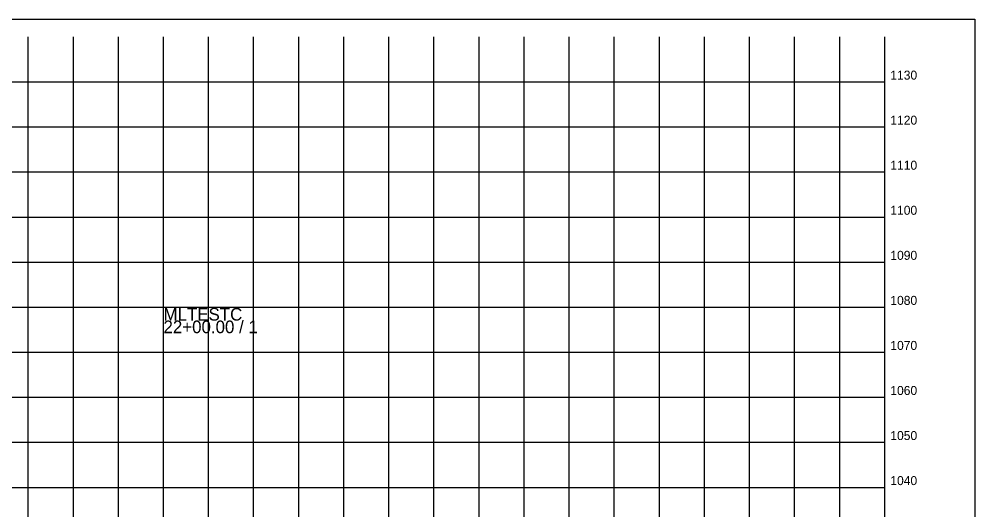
# Model space of a CAD drawing. Extents: x 1131015 to 1136271, y 133453 to 174329.
# Drawn here: x 1131298.4 to 1131510.5, y 173222.7 to 173331.6 of the extents above; entities that cross this region are included whole.
import ezdxf

# ---------------------------------------------------------------- set-up
doc = ezdxf.new("R2010")
doc.units = 0
for name, color, linetype in [('DESIGN - SHEET - Corner Text', 7, 'Continuous'), ('DESIGN - SHEET - Light Grid', 7, 'Continuous'), ('DESIGN - SHEET - Linework', 7, 'Continuous'), ('DESIGN - SHEET - Plot Shape', 7, 'Continuous')]:
    doc.layers.add(name, color=color, linetype=linetype)

msp = doc.modelspace()

# ---------------------------------------------------------------- linework, layer by layer
at = {"layer": 'DESIGN - SHEET - Light Grid'}
msp.add_line((1131340.46, 173167.66), (1131340.46, 173264.68), dxfattribs=at)
at = {"layer": 'DESIGN - SHEET - Linework'}
for p, q in [((1131300.46, 173117.66), (1131300.46, 173327.66)), ((1131310.46, 173117.66), (1131310.46, 173327.66)), ((1131320.46, 173117.66), (1131320.46, 173327.66)), ((1131330.46, 173117.66), (1131330.46, 173327.66)), ((1131340.46, 173117.66), (1131340.46, 173327.66)), ((1131350.46, 173117.66), (1131350.46, 173327.66)), ((1131360.46, 173117.66), (1131360.46, 173327.66)), ((1131370.46, 173117.66), (1131370.46, 173327.66)), ((1131380.46, 173117.66), (1131380.46, 173327.66)), ((1131390.46, 173117.66), (1131390.46, 173327.66)), ((1131400.46, 173117.66), (1131400.46, 173327.66)), ((1131410.46, 173117.66), (1131410.46, 173327.66)), ((1131420.46, 173117.66), (1131420.46, 173327.66)), ((1131430.46, 173117.66), (1131430.46, 173327.66)), ((1131440.46, 173117.66), (1131440.46, 173327.66)), ((1131450.46, 173117.66), (1131450.46, 173327.66)), ((1131460.46, 173117.66), (1131460.46, 173327.66)), ((1131470.46, 173117.66), (1131470.46, 173327.66)), ((1131480.46, 173117.66), (1131480.46, 173327.66)), ((1131190.46, 173317.66), (1131490.46, 173317.66)), ((1131190.46, 173307.66), (1131490.46, 173307.66)), ((1131190.46, 173297.66), (1131490.46, 173297.66)), ((1131190.46, 173287.66), (1131490.46, 173287.66)), ((1131190.46, 173277.66), (1131490.46, 173277.66)), ((1131190.46, 173267.66), (1131490.46, 173267.66)), ((1131190.46, 173257.66), (1131490.46, 173257.66)), ((1131190.46, 173247.66), (1131490.46, 173247.66)), ((1131190.46, 173237.66), (1131490.46, 173237.66)), ((1131190.46, 173227.66), (1131490.46, 173227.66))]:
    msp.add_line(p, q, dxfattribs=at)
msp.add_lwpolyline([(1131190.46, 173327.66), (1131190.46, 173117.66), (1131490.46, 173117.66), (1131490.46, 173327.66)], dxfattribs=at)
at = {"layer": 'DESIGN - SHEET - Plot Shape'}
msp.add_lwpolyline([(1131170.46, 173331.6), (1131510.46, 173331.6), (1131510.46, 173113.72), (1131170.46, 173113.72)], close=True, dxfattribs=at)

# ---------------------------------------------------------------- texts
at = {"layer": 'DESIGN - SHEET - Corner Text'}
for s, p in [('1130', (1131491.7, 173318.16)), ('1120', (1131491.7, 173308.16)), ('1110', (1131491.7, 173298.16)), ('1100', (1131491.7, 173288.16)), ('1090', (1131491.7, 173278.16)), ('1080', (1131491.7, 173268.16)), ('1070', (1131491.7, 173258.16)), ('1060', (1131491.7, 173248.16)), ('1050', (1131491.7, 173238.16)), ('1040', (1131491.7, 173228.16))]:
    msp.add_text(s, height=2, dxfattribs=at).set_placement(p)
at = {"layer": 'DESIGN - SHEET - Light Grid'}
for s, p in [('MLTESTC', (1131330.46, 173264.68)), ('22+00.00 / 1', (1131330.46, 173261.88))]:
    msp.add_text(s, height=2.8, dxfattribs=at).set_placement(p)

doc.saveas('drawing.dxf')
